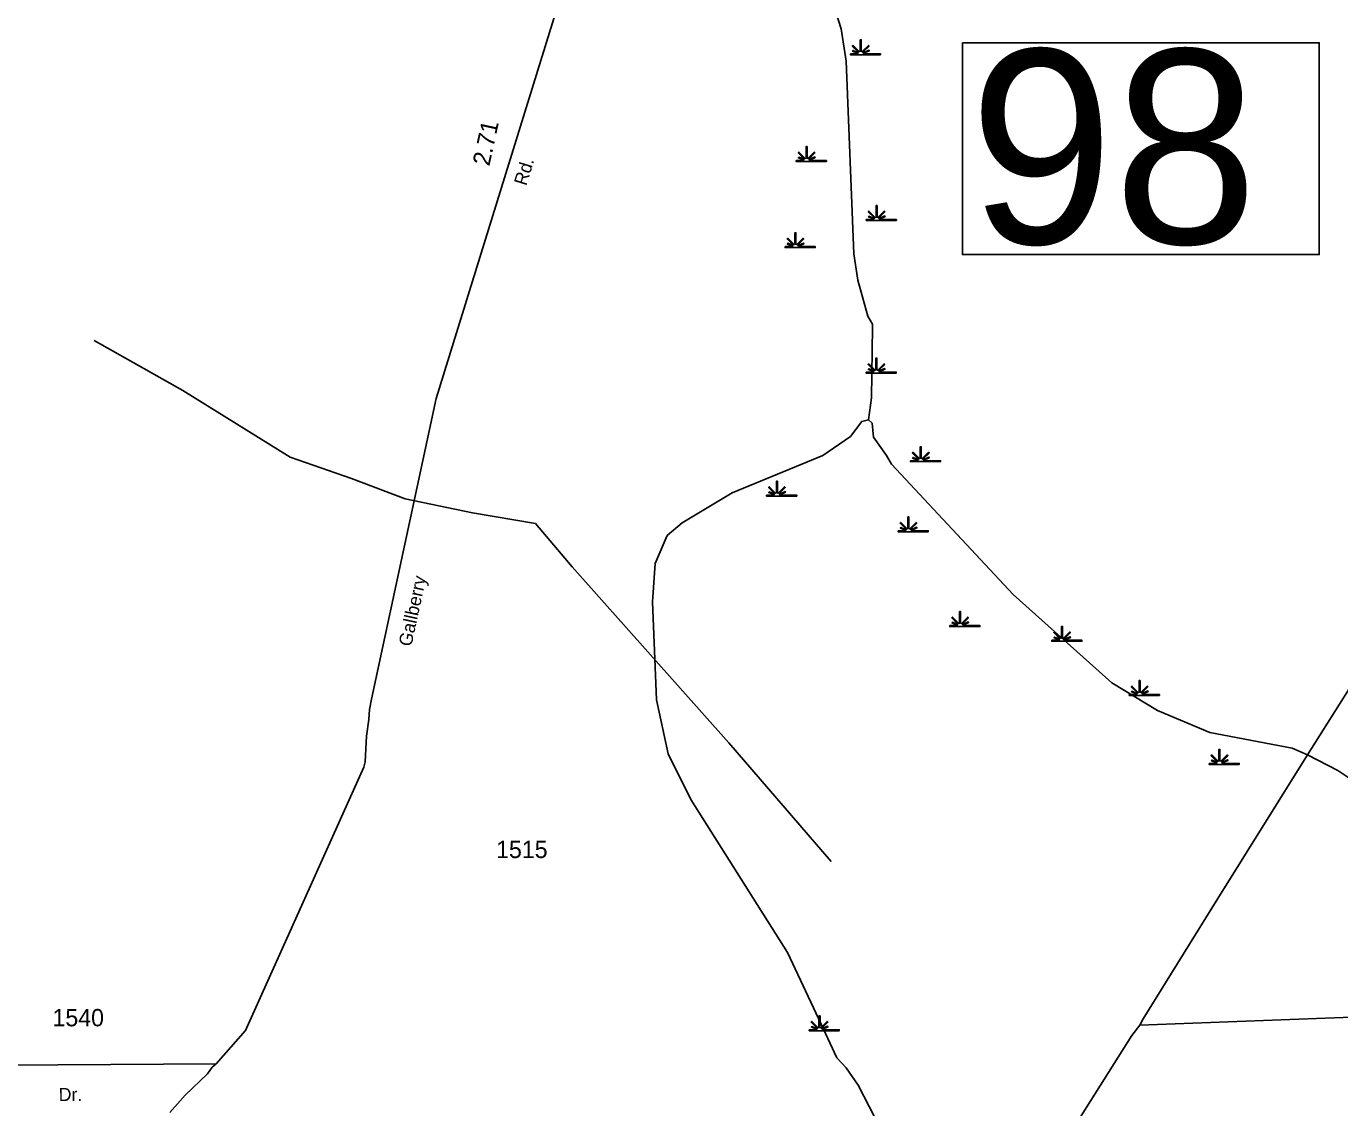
# Model space of a CAD drawing. Extents: x 2532689 to 2764727, y 536648 to 732970.
# Drawn here: x 2588671 to 2598153, y 682821 to 690628 of the extents above; entities that cross this region are included whole.
import ezdxf

# ---------------------------------------------------------------- set-up
doc = ezdxf.new("R2010")
doc.units = 0
for name, color, linetype in [('Exist Hydrographic Creek Single Shore', 7, 'Continuous'), ('Exist Hydrographic Swamp CELL', 7, 'Continuous'), ('Exist Road Secondary Mileage Hundredths English Label', 7, 'Continuous'), ('Exist Road Secondary Structure Standard Bridge Number Label', 7, 'Continuous'), ('Exist Road Secondary Type 51 Attributed', 7, 'Continuous'), ('Exist Road Secondary Type 51 Label', 7, 'Continuous'), ('Exist Road Secondary Type 51 Number Label', 7, 'Continuous'), ('Exist Utilities Electrical Transmission Line', 7, 'Continuous')]:
    doc.layers.add(name, color=color, linetype=linetype)

msp = doc.modelspace()

# ---------------------------------------------------------------- linework, layer by layer
at = {"layer": 'Exist Hydrographic Creek Single Shore'}
msp.add_line((2596710.1, 683418.1), (2604688.2, 683718.3), dxfattribs=at)
for points in [[(2594780.7, 688454.6), (2594779.9, 688478.2), (2594745.9, 688535.9), (2594673.9, 688795.6), (2594645, 688984.9), (2594590.9, 690374.8), (2594552.9, 690609.6), (2594516.8, 690723.1), (2594479.9, 690925.1), (2594466, 691190.5), (2594411.8, 691339.4), (2594344.6, 691389.1)], [(2594752, 687787.5), (2594772.9, 687946), (2594780.7, 688454.6)], [(2597919.1, 685368.1), (2599041.1, 687143.8), (2599097.1, 687244.6), (2599154.1, 687302.7), (2599758.2, 688299)], [(2594422.5, 687528.2), (2594621, 687667.3), (2594702, 687775.7), (2594752, 687787.5)], [(2597919.1, 685368.1), (2597810.2, 685416.2), (2597216.1, 685530), (2596837, 685688.7), (2596508.1, 685888.8), (2595794.9, 686526.4), (2594916.9, 687465.9), (2594882, 687530.2), (2594787.9, 687660.9), (2594777, 687762.3), (2594752, 687787.5)], [(2594523, 683181.8), (2594409, 683423.4), (2594166, 683942.2), (2593469, 685046.6), (2593305, 685374.8), (2593221.9, 685765.5), (2593191, 686473.4), (2593210.9, 686750), (2593299, 686950.5), (2593405, 687043.5), (2593768, 687258.5), (2594422.5, 687528.2)], [(2596710.1, 683418.1), (2596734.1, 683461.8), (2597274.2, 684330.7), (2597919.1, 685368.1)], [(2598790.1, 684746.7), (2598485.2, 685023.3), (2598138.1, 685255.5), (2597919.1, 685368.1)], [(2594572.8, 680074.8), (2595258.1, 681120.1), (2595370.1, 681308.6), (2596653.1, 683343.6), (2596710.1, 683418.1)], [(2594994, 682150.2), (2594957.1, 682332.6), (2594922, 682413.3), (2594877.1, 682595.3), (2594677, 682984.5), (2594591.1, 683109), (2594523, 683181.8)]]:
    msp.add_lwpolyline(points, dxfattribs=at)
at = {"layer": 'Exist Hydrographic Swamp CELL'}
for points in [[(2594620.3, 690429.3), (2594672.9, 690429.3), (2594674.9, 690432.9), (2594636.7, 690447.8), (2594639.6, 690453), (2594677.3, 690437.2), (2594678.9, 690440.1), (2594634.5, 690484.7), (2594639.6, 690489.8), (2594684.9, 690444.3), (2594691.2, 690446.7), (2594691.2, 690529.8), (2594698.5, 690529.8), (2594698.4, 690446.7), (2594704.8, 690444.3), (2594750.1, 690489.8), (2594755.2, 690484.7), (2594710.8, 690440.1), (2594712.8, 690436.5), (2594753.7, 690455.1), (2594756.1, 690450.1), (2594715.1, 690432.3), (2594716.7, 690429.3), (2594837.8, 690429.3), (2594837.8, 690422.2), (2594620.3, 690422.2)], [(2594229.4, 689658.4), (2594282, 689658.5), (2594284, 689662.1), (2594245.8, 689676.9), (2594248.7, 689682.1), (2594286.4, 689666.4), (2594288, 689669.3), (2594243.6, 689713.8), (2594248.7, 689718.9), (2594294, 689673.5), (2594300.3, 689675.8), (2594300.3, 689758.9), (2594307.6, 689758.9), (2594307.5, 689675.8), (2594313.9, 689673.5), (2594359.2, 689718.9), (2594364.3, 689713.8), (2594319.9, 689669.3), (2594321.9, 689665.7), (2594362.8, 689684.3), (2594365.2, 689679.2), (2594324.2, 689661.4), (2594325.9, 689658.5), (2594446.9, 689658.4), (2594446.9, 689651.3), (2594229.4, 689651.3)], [(2594735.2, 689232.7), (2594787.9, 689232.8), (2594789.9, 689236.4), (2594751.6, 689251.3), (2594754.5, 689256.4), (2594792.3, 689240.7), (2594793.8, 689243.6), (2594749.4, 689288.1), (2594754.5, 689293.3), (2594799.8, 689247.8), (2594806.2, 689250.2), (2594806.2, 689333.2), (2594813.4, 689333.2), (2594813.4, 689250.2), (2594819.7, 689247.8), (2594865, 689293.3), (2594870.2, 689288.1), (2594825.7, 689243.6), (2594827.7, 689240), (2594868.6, 689258.6), (2594871.1, 689253.6), (2594830.1, 689235.7), (2594831.7, 689232.8), (2594952.7, 689232.7), (2594952.7, 689225.6), (2594735.2, 689225.6)], [(2594148.9, 689037.2), (2594201.5, 689037.2), (2594203.6, 689040.8), (2594165.3, 689055.7), (2594168.2, 689060.9), (2594205.9, 689045.1), (2594207.5, 689048), (2594163.1, 689092.5), (2594168.2, 689097.7), (2594213.5, 689052.2), (2594219.8, 689054.6), (2594219.8, 689137.7), (2594227.1, 689137.7), (2594227.1, 689054.6), (2594233.4, 689052.2), (2594278.7, 689097.7), (2594283.8, 689092.5), (2594239.4, 689048), (2594241.4, 689044.4), (2594282.3, 689063), (2594284.7, 689058), (2594243.8, 689040.1), (2594245.4, 689037.2), (2594366.4, 689037.2), (2594366.4, 689030), (2594148.9, 689030)], [(2594734.1, 688131.3), (2594786.7, 688131.4), (2594788.7, 688135), (2594750.5, 688149.8), (2594753.4, 688155), (2594791.1, 688139.3), (2594792.7, 688142.1), (2594748.3, 688186.7), (2594753.4, 688191.8), (2594798.7, 688146.3), (2594805, 688148.7), (2594805, 688231.8), (2594812.3, 688231.8), (2594812.2, 688148.7), (2594818.6, 688146.3), (2594863.9, 688191.8), (2594869, 688186.7), (2594824.6, 688142.1), (2594826.6, 688138.5), (2594867.5, 688157.1), (2594869.9, 688152.1), (2594828.9, 688134.3), (2594830.6, 688131.4), (2594951.6, 688131.3), (2594951.6, 688124.2), (2594734.1, 688124.2)], [(2595053.6, 687491.8), (2595106.2, 687491.9), (2595108.2, 687495.5), (2595070, 687510.3), (2595072.9, 687515.5), (2595110.6, 687499.8), (2595112.2, 687502.6), (2595067.8, 687547.2), (2595072.9, 687552.3), (2595118.2, 687506.8), (2595124.5, 687509.2), (2595124.5, 687592.3), (2595131.8, 687592.3), (2595131.7, 687509.2), (2595138.1, 687506.8), (2595183.4, 687552.3), (2595188.5, 687547.2), (2595144.1, 687502.6), (2595146.1, 687499), (2595187, 687517.6), (2595189.4, 687512.6), (2595148.4, 687494.8), (2595150.1, 687491.9), (2595271.1, 687491.8), (2595271.1, 687484.7), (2595053.6, 687484.7)], [(2594015.2, 687243.1), (2594067.8, 687243.2), (2594069.8, 687246.8), (2594031.6, 687261.6), (2594034.5, 687266.8), (2594072.2, 687251.1), (2594073.8, 687254), (2594029.4, 687298.5), (2594034.5, 687303.6), (2594079.8, 687258.1), (2594086.1, 687260.5), (2594086.1, 687343.6), (2594093.4, 687343.6), (2594093.3, 687260.5), (2594099.7, 687258.1), (2594145, 687303.6), (2594150.1, 687298.5), (2594105.7, 687254), (2594107.7, 687250.4), (2594148.6, 687269), (2594151, 687263.9), (2594110, 687246.1), (2594111.7, 687243.2), (2594232.7, 687243.1), (2594232.7, 687236), (2594015.2, 687236)], [(2594964.8, 686985.5), (2595017.5, 686985.6), (2595019.5, 686989.2), (2594981.2, 687004.1), (2594984.1, 687009.3), (2595021.8, 686993.5), (2595023.4, 686996.4), (2594979, 687040.9), (2594984.1, 687046.1), (2595029.4, 687000.6), (2595035.8, 687003), (2595035.8, 687086), (2595043, 687086), (2595043, 687003), (2595049.3, 687000.6), (2595094.6, 687046.1), (2595099.8, 687040.9), (2595055.3, 686996.4), (2595057.3, 686992.8), (2595098.2, 687011.4), (2595100.7, 687006.4), (2595059.7, 686988.5), (2595061.3, 686985.6), (2595182.3, 686985.5), (2595182.3, 686978.4), (2594964.8, 686978.4)], [(2595337.6, 686301.6), (2595390.2, 686301.7), (2595392.2, 686305.3), (2595354, 686320.2), (2595356.9, 686325.4), (2595394.6, 686309.6), (2595396.2, 686312.5), (2595351.8, 686357), (2595356.9, 686362.2), (2595402.2, 686316.7), (2595408.5, 686319.1), (2595408.5, 686402.1), (2595415.8, 686402.1), (2595415.7, 686319.1), (2595422.1, 686316.7), (2595467.4, 686362.2), (2595472.5, 686357), (2595428.1, 686312.5), (2595430.1, 686308.9), (2595471, 686327.5), (2595473.4, 686322.5), (2595432.4, 686304.6), (2595434.1, 686301.7), (2595555.1, 686301.6), (2595555.1, 686294.5), (2595337.6, 686294.5)], [(2596074.2, 686195.1), (2596126.9, 686195.1), (2596128.9, 686198.7), (2596090.6, 686213.6), (2596093.5, 686218.8), (2596131.2, 686203), (2596132.8, 686205.9), (2596088.4, 686250.5), (2596093.5, 686255.6), (2596138.8, 686210.1), (2596145.2, 686212.5), (2596145.2, 686295.6), (2596152.4, 686295.6), (2596152.4, 686212.5), (2596158.7, 686210.1), (2596204, 686255.6), (2596209.2, 686250.5), (2596164.7, 686205.9), (2596166.7, 686202.3), (2596207.6, 686220.9), (2596210.1, 686215.9), (2596169.1, 686198.1), (2596170.7, 686195.1), (2596291.7, 686195.1), (2596291.7, 686188), (2596074.2, 686188)], [(2596633.4, 685804.3), (2596686, 685804.3), (2596688, 685807.9), (2596649.8, 685822.8), (2596652.7, 685828), (2596690.4, 685812.2), (2596692, 685815.1), (2596647.6, 685859.7), (2596652.7, 685864.8), (2596698, 685819.3), (2596704.3, 685821.7), (2596704.3, 685904.8), (2596711.5, 685904.8), (2596711.5, 685821.7), (2596717.8, 685819.3), (2596763.2, 685864.8), (2596768.3, 685859.7), (2596723.9, 685815.1), (2596725.9, 685811.5), (2596766.8, 685830.1), (2596769.2, 685825.1), (2596728.2, 685807.3), (2596729.8, 685804.3), (2596850.9, 685804.3), (2596850.9, 685797.2), (2596633.4, 685797.2)], [(2597210.3, 685306.9), (2597262.9, 685307), (2597264.9, 685310.6), (2597226.6, 685325.4), (2597229.5, 685330.6), (2597267.3, 685314.9), (2597268.9, 685317.7), (2597224.4, 685362.3), (2597229.6, 685367.4), (2597274.8, 685321.9), (2597281.2, 685324.3), (2597281.2, 685407.4), (2597288.4, 685407.4), (2597288.4, 685324.3), (2597294.7, 685321.9), (2597340, 685367.4), (2597345.2, 685362.3), (2597300.7, 685317.7), (2597302.7, 685314.1), (2597343.6, 685332.7), (2597346.1, 685327.7), (2597305.1, 685309.9), (2597306.7, 685307), (2597427.8, 685306.9), (2597427.8, 685299.8), (2597210.3, 685299.8)], [(2594322.9, 683383.4), (2594375.5, 683383.5), (2594377.5, 683387.1), (2594339.3, 683401.9), (2594342.2, 683407.1), (2594379.9, 683391.3), (2594381.5, 683394.2), (2594337.1, 683438.8), (2594342.2, 683443.9), (2594387.5, 683398.4), (2594393.8, 683400.8), (2594393.8, 683483.9), (2594401.1, 683483.9), (2594401, 683400.8), (2594407.4, 683398.4), (2594452.7, 683443.9), (2594457.8, 683438.8), (2594413.4, 683394.2), (2594415.4, 683390.6), (2594456.3, 683409.2), (2594458.7, 683404.2), (2594417.8, 683386.4), (2594419.4, 683383.5), (2594540.4, 683383.4), (2594540.4, 683376.3), (2594322.9, 683376.3)]]:
    msp.add_lwpolyline(points, close=True, dxfattribs=at)
at = {"layer": 'Exist Road Secondary Structure Standard Bridge Number Label'}
msp.add_lwpolyline([(2595428.7, 690508.9), (2598005.3, 690508.9), (2598005.3, 688979.6), (2595428.7, 688979.6)], close=True, dxfattribs=at)
at = {"layer": 'Exist Road Secondary Type 51 Attributed'}
for points in [[(2591159, 696519.4), (2591472.4, 695778.7), (2592174, 694656.8), (2592459.8, 694202.9), (2593007, 692433.1), (2592972.2, 692278.4), (2591631.1, 687941.1), (2591163.5, 685771.4), (2591149.2, 685695), (2591144.6, 685622.9), (2591126.8, 685502.6), (2591118.5, 685318.4), (2591107.3, 685280.2), (2590254.4, 683377.4), (2590042.1, 683138.6)], [(2585118.6, 683242.7), (2585433.2, 683214.8), (2585595.1, 683222), (2586269.4, 683209.2), (2586429.9, 683192.4), (2586864.7, 683143.1), (2587497, 683143.4), (2587593.1, 683137.1), (2587921.2, 683135.6), (2588137.2, 683126), (2590042.1, 683138.6)], [(2590042.1, 683138.6), (2590013.7, 683114.7), (2589980.6, 683066), (2589817.7, 682912.7), (2589707.9, 682786.4)]]:
    msp.add_lwpolyline(points, dxfattribs=at)
at = {"layer": 'Exist Utilities Electrical Transmission Line'}
msp.add_lwpolyline([(2589160.9, 688360.5), (2589802, 687998.7), (2590577.3, 687517.9), (2591018.6, 687362.5), (2591407.4, 687216.3), (2591893.4, 687115.9), (2592347, 687038.7), (2592613.1, 686725.8), (2593742.1, 685455.9), (2594480.8, 684598.1)], dxfattribs=at)

# ---------------------------------------------------------------- texts
at = {"layer": 'Exist Road Secondary Mileage Hundredths English Label'}
msp.add_text('2.71', height=125, rotation=77.71811, dxfattribs=at).set_placement((2592013.9, 689613.7))
at = {"layer": 'Exist Road Secondary Structure Standard Bridge Number Label'}
msp.add_text('98', height=1400, dxfattribs=at).set_placement((2595478.9, 689058.7))
at = {"layer": 'Exist Road Secondary Type 51 Label'}
for s, rotation, p in [('Rd.', 72.81818, (2592280.5, 689471.7)), ('Gallberry', 77.83948, (2591450.8, 686145.5)), ('Dr.', 0.15053, (2588905.7, 682869.4))]:
    msp.add_text(s, height=95, rotation=rotation, dxfattribs=at).set_placement(p)
at = {"layer": 'Exist Road Secondary Type 51 Number Label'}
for s, p in [('1515', (2592062.8, 684623.3)), ('1540', (2588860.5, 683408.7))]:
    msp.add_text(s, height=125, dxfattribs=at).set_placement(p)

doc.saveas('drawing.dxf')
